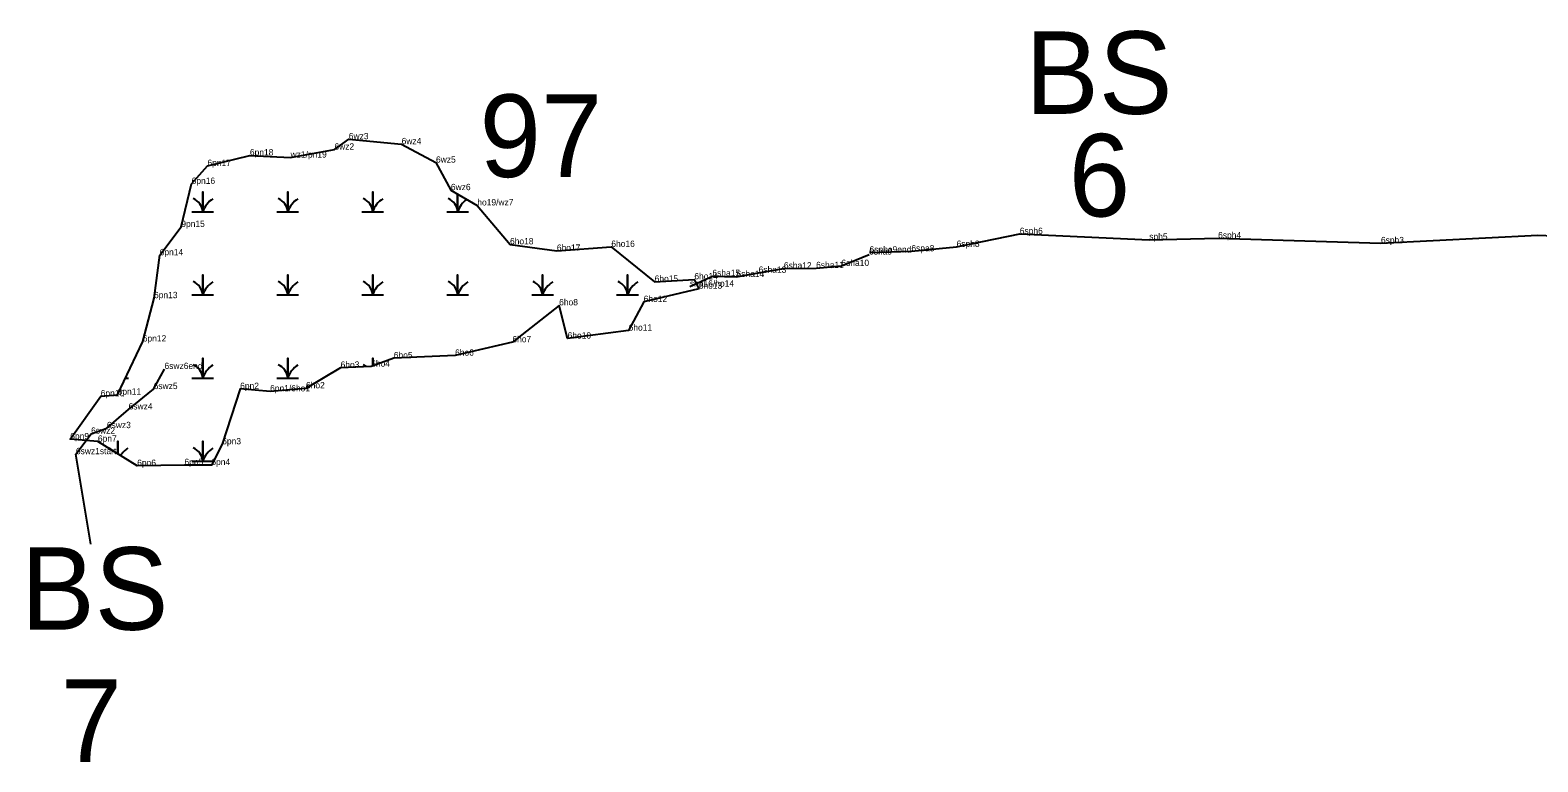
# Model space of a CAD drawing. Extents: x 2072529 to 2268796, y 436423 to 470397.
# Drawn here: x 2136565 to 2137758, y 443227 to 443807 of the extents above; entities that cross this region are included whole.
import ezdxf

# ---------------------------------------------------------------- set-up
doc = ezdxf.new("R2010")
doc.units = 0
for name, color, linetype in [('Default', 7, 'Continuous'), ('Exist Environmental Wetland Boundary', 7, 'Continuous'), ('Exist Environmental Wetland Boundary Cogo Comment', 7, 'Continuous'), ('Exist Environmental Wetland Boundary Cogo Point CELL', 7, 'Continuous'), ('Exist Hydro Jurisdictional Stream or Body of Water NEU Mitigable', 7, 'Continuous'), ('Exist Hydro Jurisdictional Stream or Body of Water NEU Mitigable Cogo Comment', 7, 'Continuous'), ('Exist Hydro Swamp or Marsh', 7, 'Continuous')]:
    doc.layers.add(name, color=color, linetype=linetype)

msp = doc.modelspace()

# ---------------------------------------------------------------- linework, layer by layer
at = {"layer": 'Default'}
msp.add_line((2136613, 443399.7), (2136601.2, 443470.9), dxfattribs=at)
at = {"layer": 'Exist Environmental Wetland Boundary'}
msp.add_lwpolyline([(2136771.1, 443705.7), (2136805.8, 443712), (2136817.2, 443720.2), (2136859, 443716.3), (2136886.2, 443701.7), (2136898, 443679.9), (2136918.9, 443667.8), (2136944.8, 443637), (2136981.9, 443631.9), (2137025, 443635), (2137059.3, 443607.4), (2137090.7, 443609.3), (2137094.2, 443601.9), (2137050.6, 443591.4), (2137038.7, 443568.7), (2136990.4, 443562.4), (2136983.7, 443588.7), (2136946.7, 443559.5), (2136901.3, 443548.9), (2136852.8, 443546.8), (2136834.9, 443540.2), (2136810.7, 443539.3), (2136783.3, 443523), (2136754.9, 443520.6), (2136731.2, 443522.5), (2136717, 443478.7), (2136708.4, 443462.3), (2136687.1, 443462.3), (2136649.7, 443461.6), (2136618.6, 443480.8), (2136596.7, 443482.7), (2136620.8, 443516.7), (2136634.2, 443518), (2136654.1, 443560.1), (2136663, 443594.4), (2136667.5, 443628.4), (2136684.6, 443650.8), (2136692.8, 443684.9), (2136705.3, 443699.1), (2136738.9, 443707.4)], close=True, dxfattribs=at)
at = {"layer": 'Exist Environmental Wetland Boundary Cogo Point CELL'}
for p, q in [((2136805.8, 443712), (2136805.8, 443712)), ((2136817.2, 443720.2), (2136817.2, 443720.2)), ((2136859, 443716.3), (2136859, 443716.3)), ((2136705.3, 443699.1), (2136705.3, 443699.1)), ((2136738.9, 443707.4), (2136738.9, 443707.4)), ((2136771.1, 443705.7), (2136771.1, 443705.7)), ((2136886.2, 443701.7), (2136886.2, 443701.7)), ((2136692.8, 443684.9), (2136692.8, 443684.9)), ((2136898, 443679.9), (2136898, 443679.9)), ((2136918.9, 443667.8), (2136918.9, 443667.8)), ((2136684.6, 443650.8), (2136684.6, 443650.8)), ((2136944.8, 443637), (2136944.8, 443637)), ((2137348.3, 443645.2), (2137348.3, 443645.2)), ((2137450.8, 443640.7), (2137450.8, 443640.7)), ((2137505.3, 443641.8), (2137505.3, 443641.8)), ((2137634.2, 443637.9), (2137634.2, 443637.9)), ((2137758.3, 443644.4), (2137758.3, 443644.4)), ((2136667.5, 443628.4), (2136667.5, 443628.4)), ((2136981.9, 443631.9), (2136981.9, 443631.9)), ((2137025, 443635), (2137025, 443635)), ((2137229, 443628.9), (2137229, 443628.9)), ((2137229.4, 443630.5), (2137229.4, 443630.5)), ((2137262.5, 443631.5), (2137262.5, 443631.5)), ((2137298.3, 443635), (2137298.3, 443635)), ((2137141.6, 443614.5), (2137141.6, 443614.5)), ((2137161.6, 443617.9), (2137161.6, 443617.9)), ((2137187.1, 443618.2), (2137187.1, 443618.2)), ((2137207.1, 443619.9), (2137207.1, 443619.9)), ((2137059.3, 443607.4), (2137059.3, 443607.4)), ((2137087.2, 443603.6), (2137087.2, 443603.6)), ((2137090.7, 443609.3), (2137090.7, 443609.3)), ((2137094.2, 443601.9), (2137094.2, 443601.9)), ((2137105, 443611.9), (2137105, 443611.9)), ((2137124.1, 443611.2), (2137124.1, 443611.2)), ((2136663, 443594.4), (2136663, 443594.4)), ((2137050.6, 443591.4), (2137050.6, 443591.4)), ((2136983.7, 443588.7), (2136983.7, 443588.7)), ((2137038.7, 443568.7), (2137038.7, 443568.7)), ((2136654.1, 443560.1), (2136654.1, 443560.1)), ((2136946.7, 443559.5), (2136946.7, 443559.5)), ((2136990.4, 443562.4), (2136990.4, 443562.4)), ((2136852.8, 443546.8), (2136852.8, 443546.8)), ((2136901.3, 443548.9), (2136901.3, 443548.9)), ((2136671.3, 443538.3), (2136671.3, 443538.3)), ((2136671.3, 443538.3), (2136671.3, 443538.3)), ((2136810.7, 443539.3), (2136810.7, 443539.3)), ((2136834.9, 443540.2), (2136834.9, 443540.2)), ((2136634.2, 443518), (2136634.2, 443518)), ((2136662.7, 443522.4), (2136662.7, 443522.4)), ((2136662.7, 443522.4), (2136662.7, 443522.4)), ((2136731.2, 443522.5), (2136731.2, 443522.5)), ((2136754.9, 443520.6), (2136754.9, 443520.6)), ((2136783.3, 443523), (2136783.3, 443523)), ((2136620.8, 443516.7), (2136620.8, 443516.7)), ((2136642.9, 443506.3), (2136642.9, 443506.3)), ((2136642.9, 443506.3), (2136642.9, 443506.3)), ((2136596.7, 443482.7), (2136596.7, 443482.7)), ((2136613.2, 443487.1), (2136613.2, 443487.1)), ((2136613.2, 443487.1), (2136613.2, 443487.1)), ((2136625.7, 443491.5), (2136625.7, 443491.5)), ((2136625.7, 443491.5), (2136625.7, 443491.5)), ((2136601.2, 443470.9), (2136601.2, 443470.9)), ((2136601.2, 443470.9), (2136601.2, 443470.9)), ((2136618.6, 443480.8), (2136618.6, 443480.8)), ((2136717, 443478.7), (2136717, 443478.7)), ((2136649.7, 443461.6), (2136649.7, 443461.6)), ((2136687.1, 443462.3), (2136687.1, 443462.3)), ((2136708.4, 443462.3), (2136708.4, 443462.3))]:
    msp.add_line(p, q, dxfattribs=at)
at = {"layer": 'Exist Hydro Jurisdictional Stream or Body of Water NEU Mitigable'}
for points in [[(2137229.4, 443630.5), (2137262.5, 443631.5), (2137298.3, 443635), (2137348.3, 443645.2), (2137450.8, 443640.7), (2137505.3, 443641.8), (2137634.2, 443637.9), (2137758.3, 443644.4), (2137810, 443642.1)], [(2137087.2, 443603.6), (2137105, 443611.9), (2137124.1, 443611.2), (2137141.6, 443614.5), (2137161.6, 443617.9), (2137187.1, 443618.2), (2137207.1, 443619.9), (2137229, 443628.9)], [(2136601.2, 443470.9), (2136613.2, 443487.1), (2136625.7, 443491.5), (2136642.9, 443506.3), (2136662.7, 443522.4), (2136671.3, 443538.3)], [(2136601.2, 443470.9), (2136613.2, 443487.1), (2136625.7, 443491.5), (2136642.9, 443506.3), (2136662.7, 443522.4), (2136671.3, 443538.3)]]:
    msp.add_lwpolyline(points, dxfattribs=at)
at = {"layer": 'Exist Hydro Swamp or Marsh'}
for points in [[(2136693, 443662.8), (2136701.6, 443662.8), (2136701.6, 443678.6), (2136701.6, 443662.8), (2136710.2, 443662.8)], [(2136760.2, 443662.8), (2136768.8, 443662.8), (2136768.8, 443678.6), (2136768.8, 443662.8), (2136777.4, 443662.8)], [(2136827.5, 443662.8), (2136836.1, 443662.8), (2136836.1, 443678.6), (2136836.1, 443662.8), (2136844.7, 443662.8)], [(2136894.7, 443662.8), (2136903.3, 443662.8), (2136903.3, 443676.8)], [(2136903.3, 443676.8), (2136903.3, 443662.8), (2136911.9, 443662.8)], [(2136693, 443597), (2136701.6, 443597), (2136701.6, 443612.8), (2136701.6, 443597), (2136710.2, 443597)], [(2136760.2, 443597), (2136768.8, 443597), (2136768.8, 443612.8), (2136768.8, 443597), (2136777.4, 443597)], [(2136827.5, 443597), (2136836.1, 443597), (2136836.1, 443612.8), (2136836.1, 443597), (2136844.7, 443597)], [(2136894.7, 443597), (2136903.3, 443597), (2136903.3, 443612.8), (2136903.3, 443597), (2136911.9, 443597)], [(2136962, 443597), (2136970.6, 443597), (2136970.6, 443612.8), (2136970.6, 443597), (2136979.2, 443597)], [(2137029.2, 443597), (2137037.8, 443597), (2137037.8, 443612.8), (2137037.8, 443597), (2137046.4, 443597)], [(2136693, 443531.2), (2136701.6, 443531.2), (2136701.6, 443547), (2136701.6, 443531.2), (2136710.2, 443531.2)], [(2136760.2, 443531.2), (2136768.8, 443531.2), (2136768.8, 443547), (2136768.8, 443531.2), (2136777.4, 443531.2)], [(2136836.1, 443540.7), (2136836.1, 443547), (2136836.1, 443540.7)], [(2136640.5, 443531.2), (2136642.9, 443531.2)], [(2136634.3, 443471.1), (2136634.3, 443481.2), (2136634.3, 443471.1)], [(2136693, 443465.4), (2136701.6, 443465.4), (2136701.6, 443481.2), (2136701.6, 443465.4), (2136710, 443465.4)]]:
    msp.add_lwpolyline(points, dxfattribs=at)
for centre, radius, start, end in [((2136689.3, 443661.9), 12.3, 4.1403, 67.535), ((2136719.8, 443656.8), 19.2, 122.1274, 161.6222), ((2136756.6, 443661.9), 12.3, 4.1403, 67.535), ((2136787.1, 443656.8), 19.2, 122.1274, 161.6222), ((2136823.8, 443661.9), 12.3, 4.1403, 67.535), ((2136854.3, 443656.8), 19.2, 122.1274, 161.6222), ((2136891.1, 443661.9), 12.3, 4.1403, 67.535), ((2136921.6, 443656.8), 19.2, 124.7098, 161.6222), ((2136689.3, 443596.1), 12.3, 4.1403, 67.535), ((2136719.8, 443591), 19.2, 122.1274, 161.6222), ((2136756.6, 443596.1), 12.3, 4.1403, 67.535), ((2136787.1, 443591), 19.2, 122.1274, 161.6222), ((2136823.8, 443596.1), 12.3, 4.1403, 67.535), ((2136854.3, 443591), 19.2, 122.1274, 161.6222), ((2136891.1, 443596.1), 12.3, 4.1403, 67.535), ((2136921.6, 443591), 19.2, 122.1274, 161.6222), ((2136958.3, 443596.1), 12.3, 4.1403, 67.535), ((2136988.8, 443591), 19.2, 122.1274, 161.6222), ((2137025.6, 443596.1), 12.3, 4.1403, 67.535), ((2137056.1, 443591), 19.2, 122.1274, 161.6222), ((2136689.3, 443530.3), 12.3, 4.1403, 67.535), ((2136719.8, 443525.2), 19.2, 122.1274, 161.6222), ((2136756.6, 443530.3), 12.3, 4.1403, 67.535), ((2136787.1, 443525.2), 19.2, 122.1274, 161.6222), ((2136823.8, 443530.3), 12.3, 52.4091, 67.535), ((2136622.1, 443464.5), 12.3, 46.3617, 67.535), ((2136652.6, 443459.4), 19.2, 122.1274, 147.1048), ((2136689.3, 443464.5), 12.3, 4.1403, 67.535), ((2136719.8, 443459.4), 19.2, 122.1274, 161.6222)]:
    msp.add_arc(centre, radius, start, end, dxfattribs=at)

# ---------------------------------------------------------------- texts
at = {"layer": 'Default'}
for s, height, p in [('BS', 65.34, (2137352.6, 443740.3)), ('97', 65.34, (2136920.7, 443690.3)), ('6', 65.3, (2137387.1, 443659.1)), ('BS', 65.34, (2136557.8, 443331.9)), ('7', 65.3, (2136589, 443227.3))]:
    msp.add_text(s, height=height, dxfattribs=at).set_placement(p)
at = {"layer": 'Exist Environmental Wetland Boundary Cogo Comment'}
for s, p in [('6wz3', (2136817.2, 443720.2)), ('6wz4', (2136859, 443716.3)), ('6pn18', (2136738.9, 443707.4)), ('wz1/pn19', (2136771.1, 443705.7)), ('6wz2', (2136805.8, 443712)), ('6pn17', (2136705.3, 443699.1)), ('6wz5', (2136886.2, 443701.7)), ('6pn16', (2136692.8, 443684.9)), ('6wz6', (2136898, 443679.9)), ('ho19/wz7', (2136918.9, 443667.8)), ('9pn15', (2136684.6, 443650.8)), ('6ho18', (2136944.8, 443637)), ('6ho17', (2136981.9, 443631.9)), ('6ho16', (2137025, 443635)), ('6pn14', (2136667.5, 443628.4)), ('6ho14', (2137090.7, 443609.3)), ('6ho15', (2137059.3, 443607.4)), ('6ho13', (2137094.2, 443601.9)), ('6pn13', (2136663, 443594.4)), ('6ho8', (2136983.7, 443588.7)), ('6ho12', (2137050.6, 443591.4)), ('6ho10', (2136990.4, 443562.4)), ('6ho11', (2137038.7, 443568.7)), ('6pn12', (2136654.1, 443560.1)), ('6ho6', (2136901.3, 443548.9)), ('6ho7', (2136946.7, 443559.5)), ('6ho3', (2136810.7, 443539.3)), ('6ho4', (2136834.9, 443540.2)), ('6ho5', (2136852.8, 443546.8)), ('6pn10', (2136620.8, 443516.7)), ('6pn11', (2136634.2, 443518)), ('6pn2', (2136731.2, 443522.5)), ('6pn1/6ho1', (2136754.9, 443520.6)), ('6ho2', (2136783.3, 443523)), ('6pn9', (2136596.7, 443482.7)), ('6pn7', (2136618.6, 443480.8)), ('6pn3', (2136717, 443478.7)), ('6pn6', (2136649.7, 443461.6)), ('6pn5', (2136687.1, 443462.3)), ('6pn4', (2136708.4, 443462.3))]:
    msp.add_text(s, height=5, dxfattribs=at).set_placement(p)
at = {"layer": 'Exist Hydro Jurisdictional Stream or Body of Water NEU Mitigable Cogo Comment'}
for s, p in [('6sph6', (2137348.3, 443645.2)), ('6sph8', (2137298.3, 443635)), ('sph5', (2137450.8, 443640.7)), ('6sph4', (2137505.3, 443641.8)), ('6sph3', (2137634.2, 443637.9)), ('6sha10', (2137207.1, 443619.9)), ('6sha9', (2137229, 443628.9)), ('6spha9end', (2137229.4, 443630.5)), ('6spa8', (2137262.5, 443631.5)), ('6sha15', (2137105, 443611.9)), ('6sha14', (2137124.1, 443611.2)), ('6sha13', (2137141.6, 443614.5)), ('6sha12', (2137161.6, 443617.9)), ('6sha11', (2137187.1, 443618.2)), ('sha16/ho14', (2137087.2, 443603.6)), ('6swz6end', (2136671.3, 443538.3)), ('6swz5', (2136662.7, 443522.4)), ('6swz4', (2136642.9, 443506.3)), ('6swz3', (2136625.7, 443491.5)), ('6swz2', (2136613.2, 443487.1)), ('6swz1start', (2136601.2, 443470.9))]:
    msp.add_text(s, height=5, dxfattribs=at).set_placement(p)

doc.saveas('drawing.dxf')
